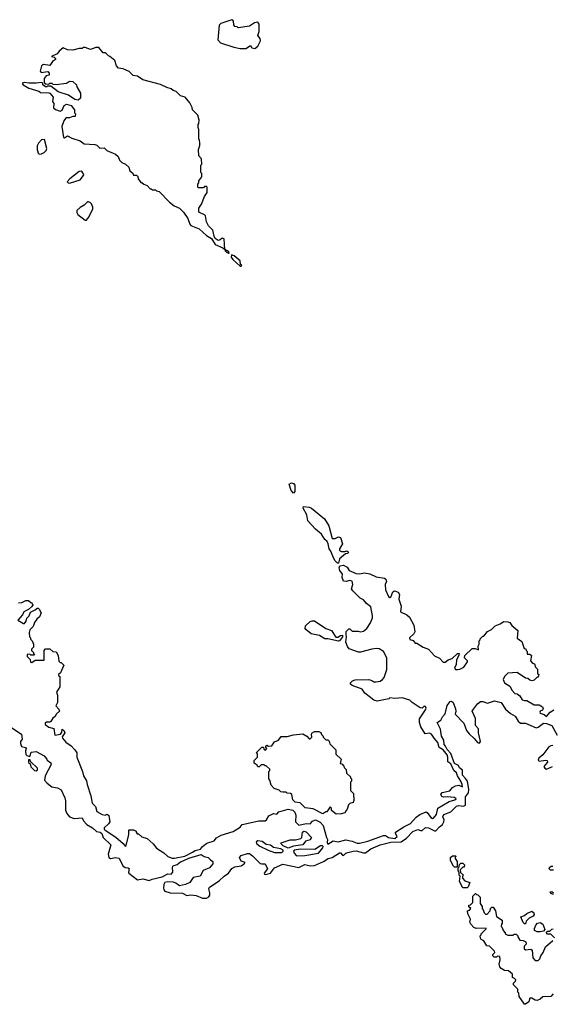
# Model space of a CAD drawing. Extents: x 1861455 to 2058065, y 200073 to 437907.
# Tile 345 of 574: x 1966008 to 1971100, y 317210 to 326627. Entities that reach past the tile are written whole.
import ezdxf

# ---------------------------------------------------------------- set-up
doc = ezdxf.new("R2010")
doc.units = 0

msp = doc.modelspace()

# ---------------------------------------------------------------- linework, layer by layer
at = {"layer": '0CON05XD'}
for points in [[(1968169.3, 326350.7), (1968215, 326380), (1968227, 326357), (1968255, 326351.2), (1968285.4, 326374.6), (1968310, 326425), (1968307.9, 326447.9), (1968283.3, 326475), (1968296.9, 326515), (1968295.8, 326585), (1968285, 326602.5), (1968254.1, 326595.9), (1968206.1, 326563.9), (1968095, 326550), (1968087, 326557), (1968065, 326560), (1968056.2, 326576.2), (1968051.7, 326611.7), (1968045, 326623.3), (1968035, 326626.7), (1967930.9, 326589.1), (1967916, 326575), (1967903.3, 326435), (1967925.9, 326405.9), (1968055, 326364), (1968115, 326352), (1968169.3, 326350.7)], [(1968005, 324392.5), (1968010, 324395), (1968007.5, 324405), (1967970, 324430), (1967961.2, 324531.2), (1967945, 324536), (1967925, 324521.2), (1967906.4, 324516.4), (1967877.5, 324535), (1967866.7, 324555), (1967853.3, 324615), (1967814.2, 324654.2), (1967792.3, 324692.3), (1967785, 324750), (1967775, 324760), (1967720, 324785), (1967720, 324825), (1967747, 324863), (1967773, 324937), (1967800, 324975), (1967800, 325025), (1967795, 325030), (1967775, 325030), (1967765, 325020), (1967715, 325020), (1967710, 325025), (1967710, 325055), (1967720, 325065), (1967720, 325085), (1967747.5, 325125), (1967747.5, 325155), (1967740, 325165), (1967740, 325235), (1967750, 325245), (1967747, 325297), (1967720, 325325), (1967717.5, 325385), (1967730, 325425), (1967730, 325445), (1967727, 325477), (1967720, 325485), (1967720, 325575), (1967712.5, 325595), (1967712.5, 325625), (1967720, 325635), (1967722.5, 325665), (1967710, 325715), (1967660, 325765), (1967657, 325787), (1967635, 325830), (1967590, 325885), (1967545, 325900), (1967505, 325940), (1967475, 325950), (1967457, 325967), (1967415, 325977.5), (1967355, 326007.5), (1967185, 326052.5), (1967135, 326087.5), (1967093, 326093), (1967055, 326130), (1967031.7, 326141.7), (1966997, 326157), (1966953, 326163), (1966932.5, 326185), (1966917.5, 326235), (1966870, 326275), (1966855, 326280), (1966835, 326302.5), (1966825, 326310), (1966805, 326310), (1966765, 326360), (1966735, 326360), (1966685, 326342.5), (1966635, 326360), (1966615, 326360), (1966605, 326350), (1966575, 326350), (1966515, 326336.7), (1966465, 326340), (1966422.5, 326357.5), (1966383.6, 326326.4), (1966365, 326300), (1966310, 326275), (1966338.3, 326268.3), (1966350, 326255), (1966350, 326245), (1966321.7, 326228.3), (1966295, 326190), (1966235, 326196.7), (1966216.7, 326185), (1966202.5, 326135), (1966212.5, 326122.5), (1966275, 326130), (1966290, 326115), (1966290, 326095), (1966261.7, 326088.3), (1966240, 326065), (1966240, 326025), (1966251.7, 326011.7), (1966285, 326010), (1966295, 326020), (1966315, 326020), (1966325, 326010), (1966355, 326007.5), (1966455, 326020), (1966485, 326040), (1966517, 326037), (1966550, 326005), (1966553, 325983), (1966590, 325925), (1966590, 325875), (1966565, 325857.5), (1966533.9, 325863.9), (1966475, 325903.3), (1966375, 325937.5), (1966305, 325990), (1966275, 325990), (1966267, 325983), (1966253, 325983), (1966230, 326005), (1966228.3, 326018.3), (1966217.5, 326027.5), (1966165, 326020), (1966095, 326020), (1966055, 326026.7), (1966031.7, 326018.3), (1966040, 326005), (1966095, 325972.5), (1966191.7, 325941.7), (1966205, 325930), (1966285, 325927.5), (1966295, 325922.5), (1966327, 325887), (1966322.5, 325845), (1966332.5, 325825), (1966330, 325785), (1966348.3, 325768.3), (1966395, 325752.5), (1966415, 325760), (1966422.5, 325785), (1966432.5, 325805), (1966455, 325820), (1966500, 325805), (1966530, 325765), (1966530, 325735), (1966540, 325725), (1966538.3, 325701.7), (1966515, 325700), (1966485, 325687.5), (1966455, 325687.5), (1966445, 325682.5), (1966430.5, 325659.5), (1966410, 325605), (1966425, 325500), (1966435, 325497.5), (1966465, 325517.5), (1966505, 325492.5), (1966587, 325467), (1966625, 325440), (1966725, 325432.5), (1966746.1, 325426.1), (1966775, 325397.5), (1966815, 325400), (1966840, 325375), (1966925, 325340), (1966948.3, 325318.3), (1966961.7, 325281.7), (1966985, 325260), (1967020, 325245), (1967050, 325215), (1967061.7, 325181.7), (1967088.3, 325158.3), (1967095, 325140), (1967125, 325140), (1967138.3, 325128.3), (1967140, 325105), (1967165, 325070), (1967175, 325070), (1967193, 325053), (1967225, 325040), (1967255, 325010), (1967265, 325010), (1967275, 325000), (1967305, 325000), (1967315, 324990), (1967340, 324985), (1967440.7, 324880.7), (1967485, 324847.5), (1967535, 324823.3), (1967575, 324786.7), (1967616.7, 324725), (1967635, 324670), (1967645, 324657.5), (1967725, 324627.5), (1967795, 324562.5), (1967843, 324533), (1967877, 324477), (1967950, 324445), (1967970, 324430), (1967972.5, 324415), (1967985, 324402.5), (1968005, 324392.5)], [(1966195, 325340), (1966215, 325342.5), (1966240, 325355), (1966260, 325375), (1966267.5, 325395), (1966245, 325480), (1966215, 325476.7), (1966186.7, 325445), (1966175, 325420), (1966173.9, 325383.9), (1966185, 325350), (1966195, 325340)], [(1966485, 325063.3), (1966585, 325096.7), (1966618.8, 325135), (1966620, 325145), (1966605, 325171.2), (1966595, 325178), (1966575, 325175.8), (1966486.7, 325105), (1966462.5, 325075), (1966470, 325065), (1966485, 325063.3)], [(1966645, 324710), (1966666.7, 324735), (1966706.2, 324815), (1966706.2, 324835), (1966694.1, 324864.1), (1966685.8, 324875.8), (1966665, 324883.8), (1966655, 324883.8), (1966625, 324854.2), (1966585, 324832), (1966553, 324803), (1966553, 324783), (1966563.6, 324763.6), (1966635, 324710), (1966645, 324710)], [(1968125, 324270), (1968130, 324275), (1968120, 324285), (1968115, 324320), (1968058.3, 324368.3), (1968032.5, 324377.5), (1968030, 324355), (1968045, 324332.5), (1968115, 324270), (1968125, 324270)], [(1968625, 322097.5), (1968603.3, 322125), (1968582.5, 322185), (1968605, 322197.5), (1968625, 322190), (1968636.7, 322175), (1968638.8, 322115), (1968625, 322097.5)], [(1969055, 321430), (1969045, 321430), (1969025, 321450), (1969009.3, 321479.3), (1968983.6, 321543.6), (1968966.1, 321566.1), (1968958, 321615), (1968946.7, 321635), (1968924.2, 321654.2), (1968893.8, 321705), (1968835, 321753.3), (1968764, 321835), (1968751.7, 321891.7), (1968716.7, 321955), (1968720, 321970), (1968775, 321963.8), (1968797.5, 321955), (1968922.7, 321852.7), (1968964.3, 321785), (1968995.5, 321665.5), (1969025, 321663.8), (1969055, 321681.1), (1969075.8, 321675), (1969094, 321615), (1969066.7, 321565), (1969065, 321550), (1969085, 321540), (1969115, 321540), (1969135, 321547.5), (1969150, 321535), (1969145, 321522.5), (1969121.7, 321518.3), (1969065, 321470), (1969055, 321430)], [(1969069.3, 321359.3), (1969062.5, 321385), (1969070, 321405), (1969105, 321408.8), (1969139.5, 321389.5), (1969157.7, 321357.7), (1969225, 321330), (1969255, 321326.7), (1969305, 321336), (1969355, 321327.5), (1969415, 321298.6), (1969495, 321286), (1969507.1, 321277.1), (1969514.2, 321255), (1969503.2, 321225), (1969504.7, 321174.7), (1969535, 321111.2), (1969545, 321101.2), (1969555, 321102.5), (1969576.4, 321153.6), (1969590, 321165), (1969625, 321152.5), (1969638.3, 321128.3), (1969631.2, 321085), (1969653.6, 321016.4), (1969650, 320965), (1969710, 320935), (1969733, 320913), (1969777.5, 320835), (1969786.4, 320773.6), (1969776, 320754), (1969735, 320716.2), (1969738.3, 320698.3), (1969768.8, 320688.8), (1969790, 320665), (1969805, 320662.5), (1969865, 320626.7), (1969915, 320606.7), (1969975, 320541.2), (1970020.5, 320520.5), (1970055, 320482.5), (1970075, 320481.2), (1970105.8, 320504.2), (1970141.7, 320518.3), (1970192.5, 320565), (1970210, 320565), (1970206.2, 320545), (1970183.8, 320505), (1970179.4, 320460.6), (1970164.3, 320424.3), (1970175, 320412), (1970195, 320411.4), (1970215.5, 320414.5), (1970253.3, 320435), (1970290, 320485), (1970290, 320495), (1970259.5, 320525), (1970262.8, 320547.2), (1970335, 320612.5), (1970362.1, 320612.1), (1970395, 320600), (1970392.5, 320635), (1970400, 320655), (1970400, 320685), (1970410, 320695), (1970410, 320705), (1970435, 320730), (1970445, 320730), (1970480, 320775), (1970520, 320795), (1970555, 320830), (1970601.7, 320848.3), (1970635, 320870), (1970675, 320867.5), (1970695, 320860), (1970711.7, 320831.7), (1970770, 320785), (1970763, 320713), (1970808.3, 320678.3), (1970831.7, 320611.7), (1970848.3, 320608.3), (1970850, 320595), (1970860, 320585), (1970860, 320560), (1970885, 320560), (1970900, 320545), (1970890, 320495), (1970911.7, 320471.7), (1970930, 320465), (1970940, 320435), (1970960, 320415), (1970960, 320375), (1970970, 320365), (1970965, 320340), (1970955, 320340), (1970925, 320310), (1970905, 320302.5), (1970885, 320310), (1970867, 320327), (1970845, 320330), (1970765, 320383.3), (1970675, 320377.5), (1970642.5, 320345), (1970630, 320315), (1970642.5, 320285), (1970693, 320253), (1970715, 320210), (1970741.7, 320181.7), (1970765, 320180), (1970789.3, 320159.3), (1970810.7, 320120.7), (1970835, 320114.3), (1970855, 320116.7), (1970925, 320075.7), (1970975, 320073.8), (1971006.1, 320056.1), (1971012.5, 320035), (1971006.7, 320023.3), (1970985, 320012.5), (1970980, 320005), (1970983.8, 319995), (1971020.7, 319980.7), (1971045, 319963.3), (1971080, 320005), (1971115, 320026.7)], [(1965995, 321050), (1966027, 321053), (1966065, 321072.5), (1966091.7, 321071.7), (1966113, 321053), (1966125, 321050), (1966131.7, 321028.3), (1966119.3, 321010.7), (1966093, 320987), (1966047.5, 320962.5), (1966035.8, 320934.2), (1965990, 320885), (1966043.2, 320853.2), (1966055, 320852), (1966070, 320875), (1966075, 320902.5), (1966096.7, 320925), (1966110.7, 320959.3), (1966157, 320983), (1966175, 321000), (1966185, 321000), (1966195, 320990), (1966212.5, 320955), (1966196.7, 320915), (1966170, 320895), (1966149.3, 320860.7), (1966137, 320823), (1966105, 320790), (1966097.5, 320765), (1966100, 320725), (1966110, 320715), (1966111.7, 320701.7), (1966127, 320687), (1966140, 320655), (1966140, 320625), (1966120, 320605), (1966120, 320595), (1966140, 320575), (1966140, 320565), (1966150, 320555), (1966145, 320550), (1966115, 320550), (1966105, 320560), (1966080, 320555), (1966080, 320535), (1966108.3, 320508.3), (1966111.7, 320481.7), (1966125, 320480), (1966155, 320500), (1966240, 320500), (1966240, 320595), (1966255, 320610), (1966295, 320610), (1966323, 320583), (1966355, 320580), (1966376.4, 320546.4), (1966381.7, 320491.7), (1966395, 320480), (1966405, 320480), (1966430, 320455), (1966398.3, 320381.7), (1966380, 320365), (1966380, 320355), (1966390, 320345), (1966390, 320245), (1966360, 320195), (1966367.5, 320165), (1966367.5, 320095), (1966352.5, 320065), (1966383, 320033), (1966387.5, 320015), (1966356.7, 319985), (1966345.9, 319964.1), (1966325, 319947.5), (1966306.6, 319913.4), (1966295, 319907.1), (1966265, 319907.1), (1966252.2, 319897.8), (1966249.6, 319885), (1966285, 319861.3), (1966335, 319846.7), (1966344.5, 319784.5), (1966396.5, 319793.5), (1966408.8, 319811.2), (1966415, 319840), (1966432.5, 319825), (1966440, 319805), (1966415, 319766.7), (1966417.1, 319755), (1966448.1, 319718.1), (1966501.1, 319681.1), (1966533.8, 319645), (1966553.3, 319615), (1966554.3, 319574.3), (1966609.2, 319435), (1966616.2, 319395), (1966647.3, 319347.3), (1966651.7, 319311.7), (1966688.8, 319205), (1966701.2, 319135), (1966730.7, 319100.7), (1966744, 319055), (1966795, 319024), (1966825, 319020), (1966845, 319030), (1966860, 319015), (1966868.8, 318955), (1966855.5, 318934.5), (1966815, 318896.2), (1966815.6, 318885), (1966824.5, 318875), (1966927.6, 318807.6), (1966997.5, 318747.5), (1967016.7, 318723.3), (1967025, 318730), (1967050, 318835), (1967050, 318875), (1967055, 318880), (1967095, 318880), (1967120, 318865), (1967120, 318855), (1967131.7, 318841.7), (1967145, 318840), (1967175, 318812.5), (1967226.4, 318796.4), (1967282.5, 318745), (1967315, 318702.5), (1967385, 318657.5), (1967425, 318622.5), (1967465, 318607.5), (1967487, 318607), (1967585, 318628), (1967658.5, 318665), (1967685, 318681.1), (1967735.7, 318695), (1967755, 318719.2), (1967797.7, 318752.3), (1967867.4, 318772.6), (1967888, 318802), (1967935, 318829.1), (1968047.4, 318862.6), (1968115, 318904.3), (1968135, 318930.9), (1968294.4, 318964.4), (1968353.3, 318965), (1968366.2, 318973.8), (1968388.5, 319011.5), (1968435, 319033.3), (1968465, 319028.8), (1968485, 319050.6), (1968575, 319077.5), (1968617.7, 319067.7), (1968638.6, 319048.6), (1968648.1, 319018.1), (1968643.8, 318955), (1968675, 318924.4), (1968745, 318940.4), (1968785, 318937.5), (1968808.6, 318961.4), (1968835, 318972.9), (1968881.8, 318951.8), (1968910, 318920), (1968942.5, 318805), (1968950, 318785), (1968946.4, 318756.4), (1968952.5, 318742.5), (1969005, 318773.8), (1969053, 318763), (1969125, 318782.9), (1969185, 318770), (1969235, 318751.2), (1969255, 318750.4), (1969335, 318770.5), (1969485, 318823.8), (1969505, 318824.4), (1969535, 318805.6), (1969595, 318797.3), (1969615.4, 318815), (1969599.2, 318845), (1969600, 318855), (1969681.4, 318908.6), (1969745, 318938), (1969798.8, 319001.2), (1969834.5, 319025.5), (1969895, 319050.5), (1969905, 319044.4), (1969938.6, 318995), (1969955, 318987.8), (1969965, 318990), (1969991.9, 319025), (1970005.5, 319085), (1970115, 319150.5), (1970167.5, 319165), (1970181.2, 319175), (1970165, 319189.2), (1970095, 319194.5), (1970060.3, 319190.3), (1970045, 319198), (1970034, 319215), (1970045.7, 319234.3), (1970118.8, 319251.2), (1970144.5, 319285), (1970175, 319299.5), (1970205.8, 319305.8), (1970240, 319290), (1970236.7, 319313.3), (1970226.9, 319345), (1970194.3, 319394.3), (1970183.6, 319423.6), (1970157.6, 319447.6), (1970129.1, 319509.1), (1970099.6, 319529.6), (1970101.9, 319575), (1970095, 319597.5), (1970055, 319642.6), (1970018.2, 319665), (1970005, 319714.4), (1969969.1, 319755), (1969945, 319793.6), (1969925, 319801.6), (1969885, 319796.2), (1969842.9, 319862.9), (1969830, 319905), (1969830.7, 319939.3), (1969888.9, 320025), (1969893.2, 320043.2), (1969887.9, 320057.9), (1969875, 320060), (1969855, 320043.1), (1969835, 320044.4), (1969760, 320095), (1969738.3, 320118.3), (1969665, 320140), (1969595, 320133.3), (1969545, 320140), (1969537, 320133), (1969425, 320110), (1969395, 320120), (1969347.5, 320155), (1969307, 320187), (1969283, 320223), (1969185, 320260), (1969171.7, 320271.7), (1969170, 320285), (1969190, 320305), (1969215, 320312.5), (1969345, 320316.2), (1969375, 320307.5), (1969393.8, 320293.8), (1969415, 320292.5), (1969455, 320300), (1969477.5, 320315), (1969493.3, 320335), (1969518.3, 320411.7), (1969516.7, 320525), (1969487.5, 320585), (1969445, 320610), (1969415, 320613.3), (1969375, 320606.7), (1969265, 320576.7), (1969247, 320577), (1969159.3, 320609.3), (1969141.7, 320631.7), (1969127.1, 320675), (1969133.3, 320723.3), (1969127.5, 320745), (1969130, 320775), (1969155, 320800), (1969165, 320800), (1969185, 320780), (1969245, 320780), (1969265, 320772.5), (1969295, 320780), (1969326.4, 320803.6), (1969360.7, 320859.3), (1969380, 320905), (1969380, 320925), (1969365, 321010), (1969323.6, 321043.6), (1969295, 321077.5), (1969262.5, 321095), (1969192.5, 321165), (1969180, 321185), (1969193.3, 321225), (1969185, 321256), (1969165, 321264), (1969133, 321253), (1969105, 321257.5), (1969092.3, 321292.3), (1969092.5, 321325), (1969069.3, 321359.3)], [(1969055, 320682.5), (1968955, 320704.2), (1968925, 320704.3), (1968875, 320736.2), (1968795, 320752), (1968743.3, 320795), (1968736.7, 320805), (1968739.3, 320830.7), (1968785, 320870), (1968805, 320878), (1968825, 320876.2), (1968934.3, 320804.3), (1968987.5, 320785), (1969031.7, 320721.7), (1969049.3, 320720.7), (1969075, 320736.7), (1969095, 320740), (1969092.5, 320725), (1969065, 320687.5), (1969055, 320682.5)], [(1967569.4, 318580.6), (1967625, 318608.2), (1967742.3, 318642.3), (1967770, 318625), (1967810, 318615), (1967830.7, 318590.7), (1967855, 318576.7), (1967853.8, 318555), (1967821.2, 318515), (1967761.7, 318488.3), (1967732.5, 318435), (1967665, 318422.2), (1967633.1, 318375), (1967594.4, 318355), (1967535, 318342.7), (1967499, 318369), (1967477.4, 318377.4), (1967425, 318382), (1967393.8, 318376.2), (1967384.5, 318355.5), (1967381.5, 318325), (1967384.5, 318305), (1967395, 318293.6), (1967445, 318276.9), (1967565, 318272.5), (1967605, 318250), (1967645, 318256.2), (1967695, 318251.2), (1967755, 318224.5), (1967795, 318226.2), (1967815, 318236.5), (1967825.2, 318255), (1967826.5, 318276.5), (1967814.6, 318315), (1967820.8, 318329.2), (1967915, 318390.8), (1967961.9, 318435), (1968005.4, 318464.6), (1968035, 318507.4), (1968065, 318523.3), (1968125, 318534.3), (1968153.3, 318555), (1968162.5, 318565), (1968125, 318580), (1968108.1, 318615), (1968125, 318631.9), (1968185, 318652.5), (1968205, 318652), (1968235, 318631.4), (1968307.7, 318557.7), (1968322.5, 318552.5), (1968355, 318554.3), (1968376.7, 318505), (1968346.5, 318465), (1968346.9, 318455), (1968361, 318451), (1968405.4, 318465), (1968443.3, 318515), (1968525, 318549.2), (1968675, 318519.4), (1968735, 318547.2), (1968785, 318535.7), (1968825, 318537), (1968913.8, 318576.2), (1968956.7, 318603.3), (1968995.8, 318614.2), (1969065, 318658.2), (1969075, 318658.2), (1969095, 318636.9), (1969105, 318634.1), (1969125.6, 318655), (1969145, 318662.7), (1969195, 318675.6), (1969223.6, 318676.4), (1969295, 318658.7), (1969315, 318659.7), (1969365, 318698.5), (1969455, 318734.7), (1969555, 318759.5), (1969655, 318763.1), (1969705, 318797.5), (1969765, 318863.1), (1969815, 318882.5), (1969841.2, 318871.2), (1969855, 318871.5), (1969887.6, 318902.4), (1969915, 318898.9), (1969975, 318868.1), (1969985, 318868.8), (1970021.1, 318908.9), (1970050.8, 318929.2), (1970064.2, 318955), (1970065.6, 318975), (1970054, 319004), (1970063.3, 319026.7), (1970128.6, 319051.4), (1970185, 319103.9), (1970205, 319110), (1970252.5, 319105), (1970269.4, 319115), (1970270.3, 319195), (1970297.9, 319232.1), (1970303.4, 319265), (1970289.6, 319345), (1970270.1, 319370.1), (1970240.3, 319400.3), (1970240.2, 319450.2), (1970213, 319473), (1970204.6, 319495), (1970165, 319512.5), (1970129.4, 319609.4), (1970095, 319647.9), (1970079.9, 319679.9), (1970065, 319696.2), (1970063.3, 319735), (1970041.2, 319775), (1970030.7, 319840.7), (1970000, 319905), (1970033, 319927), (1970049.3, 319960.7), (1970075, 319987.5), (1970095, 320066.7), (1970123.3, 320105), (1970135, 320108.8), (1970152.5, 320095), (1970173.8, 320035), (1970178.8, 320015), (1970172.5, 319985), (1970255, 319900), (1970280, 319830), (1970305.7, 319795.7), (1970353.2, 319753.2), (1970385, 319713.3), (1970405, 319707.5), (1970412.5, 319725), (1970393.8, 319805), (1970394.1, 319844.1), (1970367.1, 319877.1), (1970364.2, 319945), (1970332.6, 320012.6), (1970345.9, 320034.1), (1970385, 320083.1), (1970415, 320106), (1970435, 320106.2), (1970478.8, 320088.8), (1970546.4, 320113.6), (1970611.1, 320095), (1970651.1, 320031.1), (1970700.6, 319990.6), (1970745.5, 319965.5), (1970775, 319917.5), (1970795, 319900), (1970845, 319899.2), (1970945, 319855.4), (1970965, 319859.1), (1971015, 319899.6), (1971045, 319896.7), (1971095, 319875.9), (1971146.5, 319785)], [(1965931.9, 319855), (1966025, 319793.8), (1966030, 319745), (1966015, 319722.5), (1966014.4, 319705), (1966025.7, 319675.7), (1966062.5, 319665), (1966068.8, 319655), (1966063, 319633), (1966065, 319600), (1966075, 319590), (1966105, 319580), (1966117, 319623), (1966165, 319628), (1966240, 319585), (1966267.5, 319555), (1966270, 319545), (1966305, 319520), (1966308, 319505), (1966250.8, 319395), (1966243.8, 319355), (1966270, 319325), (1966315, 319290), (1966369.3, 319279.3), (1966405, 319262.5), (1966440, 319185), (1966446, 319155), (1966445.6, 319065.6), (1966457.1, 319035), (1966485, 319002), (1966527.7, 318987.7), (1966605, 318994), (1966618.9, 318965), (1966649.1, 318929.1), (1966705, 318897.3), (1966742, 318862), (1966775.6, 318855.6), (1966792.1, 318845), (1966806.8, 318805), (1966880, 318735), (1966853.6, 318645), (1966860, 318615), (1966875, 318604.3), (1966925, 318614.2), (1966957.1, 318607.1), (1966994.2, 318534.2), (1967015, 318518.9), (1967045.6, 318515.6), (1967055, 318507.5), (1967047.1, 318475), (1967051.4, 318465), (1967135, 318401.8), (1967185, 318410), (1967245, 318393.3), (1967273.7, 318406.3), (1967370.5, 318429.5), (1967423.1, 318456.9), (1967455, 318456), (1967470.3, 318475), (1967468.5, 318521.5), (1967475, 318534.5), (1967512, 318548), (1967545, 318572), (1967569.4, 318580.6)], [(1969035, 319030), (1968990, 319065), (1968990, 319085), (1968975, 319100), (1968945, 319050), (1968935, 319050), (1968905, 319032.5), (1968815, 319080), (1968738.3, 319088.3), (1968688.3, 319138.3), (1968641.7, 319141.7), (1968620, 319165), (1968610, 319215), (1968597, 319227), (1968565, 319230), (1968555, 319240), (1968525, 319237.5), (1968503, 319243), (1968488.3, 319258.3), (1968440, 319275), (1968412.5, 319305), (1968400, 319355), (1968390, 319365), (1968390, 319435), (1968400, 319445), (1968398.3, 319458.3), (1968365, 319490), (1968355, 319490), (1968345, 319500), (1968315, 319500), (1968298.3, 319481.7), (1968285, 319480), (1968278.3, 319498.3), (1968250, 319515), (1968248.3, 319541.7), (1968280, 319575), (1968280, 319605), (1968270, 319615), (1968321.7, 319668.3), (1968338.3, 319668.3), (1968341.7, 319651.7), (1968358.3, 319641.7), (1968370, 319655), (1968360, 319665), (1968360, 319675), (1968371.7, 319688.3), (1968385, 319680), (1968418.3, 319681.7), (1968445, 319720), (1968483, 319737), (1968508.3, 319771.7), (1968565, 319772.5), (1968627, 319787), (1968715, 319796.7), (1968752.5, 319775), (1968775, 319750), (1968785, 319750), (1968800, 319765), (1968797.5, 319795), (1968805, 319807.5), (1968825, 319817.5), (1968867.5, 319817.5), (1968888.3, 319808.3), (1968891.7, 319791.7), (1968910, 319775), (1968910, 319765), (1968935, 319740), (1968955, 319740), (1968967, 319727), (1968971.7, 319701.7), (1969030, 319645), (1969031.7, 319601.7), (1969080, 319555), (1969073, 319513), (1969088.3, 319508.3), (1969108.3, 319488.3), (1969110, 319475), (1969130, 319455), (1969131.7, 319421.7), (1969170, 319385), (1969170, 319375), (1969180, 319365), (1969180, 319345), (1969170, 319335), (1969170, 319255), (1969200, 319225), (1969201.7, 319158.3), (1969195, 319140), (1969165, 319130), (1969151.7, 319118.3), (1969140, 319075), (1969130, 319065), (1969115, 319042.5), (1969085, 319032.5), (1969035, 319030)], [(1971105, 319686), (1971085, 319682.9), (1971068.3, 319671.7), (1971010.8, 319595), (1970970.6, 319565), (1970964.3, 319545), (1970975, 319534.4), (1971035, 319544.4), (1971050.9, 319540.9), (1971053.3, 319525), (1971020.5, 319485), (1971028.9, 319468.9), (1971045, 319459.6), (1971100.3, 319485)], [(1966165, 319442.5), (1966178.3, 319451.7), (1966178.3, 319468.3), (1966111.7, 319531.7), (1966108.3, 319548.3), (1966091.7, 319548.3), (1966093, 319523), (1966108.3, 319508.3), (1966115, 319480), (1966150, 319445), (1966165, 319442.5)], [(1968575, 318702.5), (1968527.1, 318725), (1968506.9, 318745), (1968508.8, 318755), (1968595, 318781.5), (1968645.8, 318784.2), (1968695, 318796.7), (1968704, 318806), (1968713.1, 318855), (1968725, 318866.2), (1968745, 318859.2), (1968798, 318805), (1968785.5, 318784.5), (1968740.6, 318769.4), (1968715.7, 318735), (1968625, 318722.2), (1968575, 318702.5)], [(1968445, 318661.2), (1968515, 318662.9), (1968527.9, 318675), (1968526.2, 318685), (1968505, 318698), (1968435, 318710.8), (1968405, 318730.4), (1968365, 318738.1), (1968325, 318765.5), (1968285, 318772.5), (1968269.2, 318765), (1968275, 318746.2), (1968305, 318723.3), (1968382.5, 318685), (1968445, 318661.2)], [(1968655, 318628.8), (1968735, 318634.5), (1968865, 318654.2), (1968905.8, 318705), (1968908.6, 318718.6), (1968903.8, 318725), (1968885, 318727.2), (1968829.1, 318690.9), (1968695, 318693.5), (1968632, 318685), (1968623.9, 318675), (1968630.5, 318655), (1968655, 318628.8)], [(1970185, 318520), (1970165, 318520), (1970155, 318530), (1970126.7, 318585), (1970126.7, 318615), (1970145, 318630), (1970175, 318630), (1970180, 318625), (1970172.5, 318617.5), (1970172.5, 318605), (1970190, 318575), (1970190, 318525), (1970185, 318520)], [(1970285, 318322.5), (1970243.6, 318323.6), (1970212.5, 318385), (1970220, 318435), (1970210, 318445), (1970210, 318475), (1970200, 318485), (1970200, 318515), (1970210, 318525), (1970211.7, 318548.3), (1970225, 318560), (1970245, 318560), (1970260, 318545), (1970258.3, 318521.7), (1970245, 318520), (1970220, 318495), (1970221.7, 318471.7), (1970250, 318445), (1970240, 318435), (1970240, 318415), (1970265, 318390), (1970310, 318375), (1970297, 318333), (1970285, 318322.5)], [(1971111.7, 318491.7), (1971083, 318493), (1971070, 318505), (1971071.7, 318518.3), (1971088.3, 318531.7), (1971105, 318532.5)], [(1971110, 318260), (1971085, 318270), (1971080, 318285), (1971095, 318290), (1971110, 318275)], [(1971109.3, 317310.7), (1971085, 317283.8), (1971008.3, 317281.7), (1970985, 317260), (1970955, 317247.5), (1970935, 317250), (1970905, 317267.5), (1970885, 317267.5), (1970875, 317232.5), (1970845, 317210), (1970835, 317210), (1970782.5, 317285), (1970780, 317315), (1970770, 317325), (1970770, 317355), (1970727.5, 317395), (1970728.3, 317411.7), (1970748.3, 317431.7), (1970750, 317445), (1970738.3, 317458.3), (1970720, 317465), (1970718.3, 317498.3), (1970680.7, 317530.7), (1970643.6, 317533.6), (1970611.7, 317551.7), (1970598.3, 317568.3), (1970592.5, 317595), (1970600, 317635), (1970598.3, 317668.3), (1970575, 317670), (1970565, 317660), (1970545, 317660), (1970530, 317675), (1970530, 317685), (1970550, 317705), (1970548.3, 317718.3), (1970500, 317765), (1970475, 317770), (1970446.4, 317816.4), (1970420.7, 317830.7), (1970413, 317843), (1970410, 317865), (1970420, 317875), (1970420, 317885), (1970468.3, 317931.7), (1970468.3, 317938.3), (1970373.6, 317933.6), (1970350, 317945), (1970320, 317975), (1970312.5, 317995), (1970317.5, 318025), (1970292.5, 318075), (1970290, 318105), (1970308.3, 318111.7), (1970320, 318125), (1970301.7, 318141.7), (1970301.7, 318158.3), (1970318.3, 318161.7), (1970340, 318185), (1970340, 318245), (1970365, 318270), (1970375, 318260), (1970388.3, 318258.3), (1970410, 318235), (1970410, 318175), (1970430, 318145), (1970430, 318125), (1970440, 318115), (1970450, 318085), (1970461.7, 318071.7), (1970478.3, 318071.7), (1970507, 318103), (1970510, 318125), (1970521.7, 318138.3), (1970535, 318140), (1970557.5, 318105), (1970565, 318050), (1970620, 318015), (1970620, 317985), (1970613, 317977), (1970610, 317955), (1970620, 317945), (1970630, 317915), (1970650, 317895), (1970650, 317885), (1970675, 317870), (1970725, 317870), (1970735, 317880), (1970755, 317880), (1970770, 317865), (1970770, 317855), (1970790, 317825), (1970821.7, 317821.7), (1970848.3, 317808.3), (1970850, 317785), (1970830, 317765), (1970831.7, 317741.7), (1970845, 317730), (1970895, 317737.5), (1970908.3, 317728.3), (1970913, 317653), (1970935, 317630), (1970965, 317630), (1970980, 317645), (1970990, 317675), (1971012.5, 317705), (1971035, 317760), (1971105, 317820)], [(1970845, 317980), (1970835, 317980), (1970821.7, 317991.7), (1970800, 318045), (1970835, 318060), (1970855, 318080), (1970905, 318100), (1970922.5, 318085), (1970925, 318070), (1970916.4, 318053.6), (1970880, 318035), (1970850, 318005), (1970845, 317980)], [(1970985, 317902.5), (1970955, 317902.5), (1970930, 317915), (1970930, 317935), (1970941.7, 317968.3), (1970960, 317985), (1970985, 317992.5), (1971010, 317975), (1971030, 317925), (1971015, 317910), (1970985, 317902.5)], [(1971120, 317845), (1971085, 317880), (1971055, 317880), (1971041.7, 317898.3), (1971055, 317910), (1971075, 317910), (1971095, 317930), (1971108.3, 317931.7)]]:
    msp.add_lwpolyline(points, dxfattribs=at)

doc.saveas('drawing.dxf')
